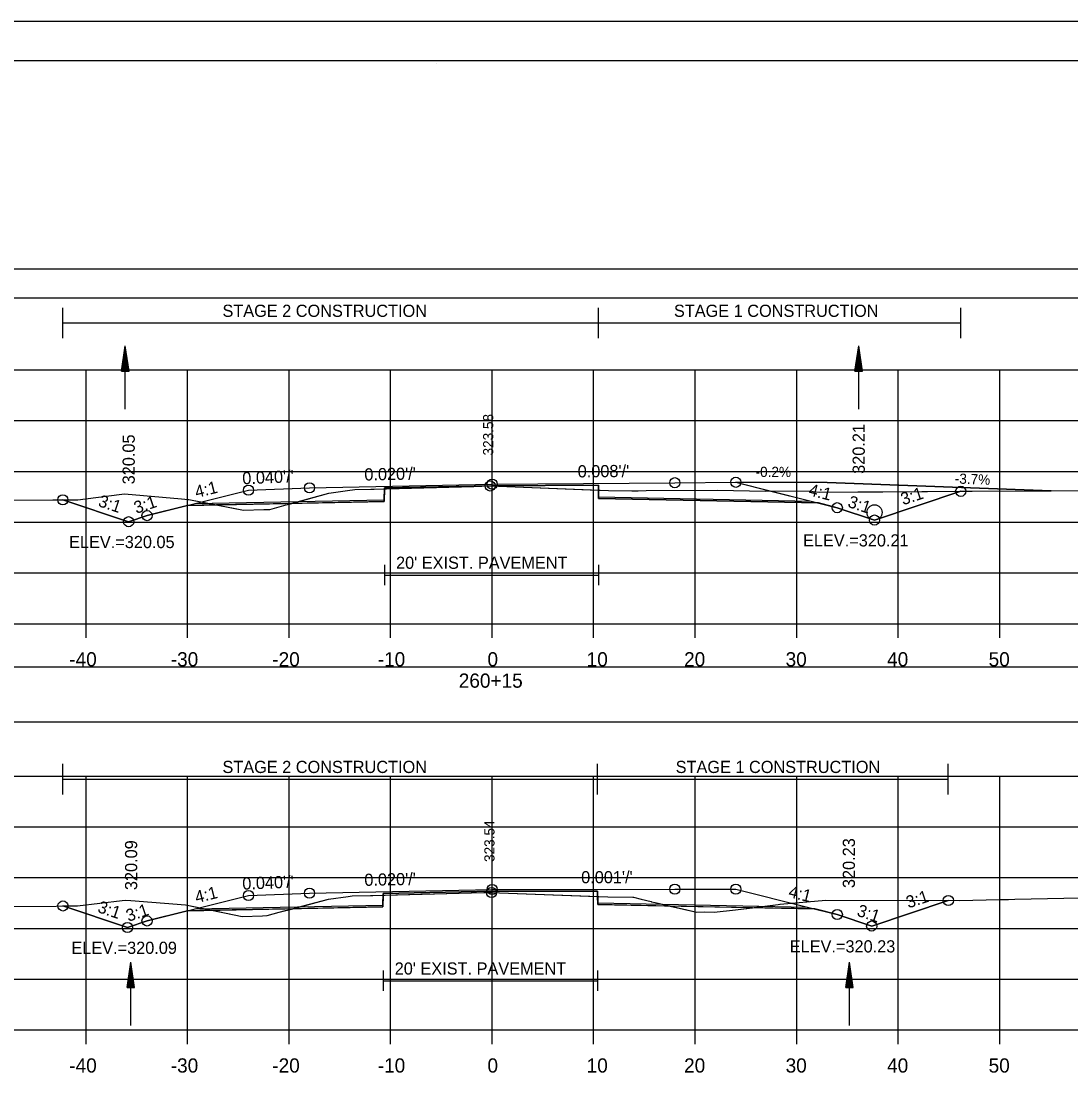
# Model space of a CAD drawing. Extents: x 1376273 to 1384221, y 378927 to 384592.
# Drawn here: x 1380511.4 to 1380614.9, y 382355 to 382458.6 of the extents above; entities that cross this region are included whole.
import ezdxf

# ---------------------------------------------------------------- set-up
doc = ezdxf.new("R2010")
doc.units = 0
for name, color, linetype in [('R_Alt Surface', 7, 'Continuous'), ('R_Axis', 7, 'Continuous'), ('R_Axis Annot', 7, 'Continuous'), ('R_Border', 7, 'Continuous'), ('R_Border Notes', 7, 'Continuous'), ('R_Contours', 7, 'Continuous'), ('R_Dimension', 7, 'Continuous'), ('R_Drive', 7, 'Continuous'), ('R_Exist Surface', 7, 'Continuous'), ('R_Fin Surface', 7, 'Continuous'), ('R_Grid', 7, 'Continuous'), ('R_No Plot', 7, 'Continuous'), ('R_Water', 7, 'Continuous'), ('R_Xsect Elev', 7, 'Continuous'), ('R_Xsect Slope', 7, 'Continuous'), ('T_Detection Zones', 7, 'Continuous'), ('T_Notes', 7, 'Continuous')]:
    doc.layers.add(name, color=color, linetype=linetype)

msp = doc.modelspace()

# ---------------------------------------------------------------- linework, layer by layer
at = {"layer": 'R_Alt Surface'}
for points in [[(1380528.56, 382411.03), (1380547.21, 382411.4), (1380547.22, 382412.57), (1380557.84, 382412.78), (1380568.31, 382412.86), (1380568.32, 382411.7), (1380589.27, 382411.28)], [(1380547.22, 382405), (1380547.22, 382403)], [(1380568.31, 382405), (1380568.31, 382403)], [(1380547.22, 382404), (1380568.31, 382404)], [(1380528.56, 382371.11), (1380547.08, 382371.48), (1380547.09, 382372.65), (1380557.84, 382372.87), (1380568.23, 382372.88), (1380568.24, 382371.71), (1380588.89, 382371.3)], [(1380547.09, 382365.04), (1380547.09, 382363.04)], [(1380568.23, 382365.04), (1380568.23, 382363.04)], [(1380547.09, 382364.04), (1380568.23, 382364.04)]]:
    msp.add_lwpolyline(points, dxfattribs=at)
at = {"layer": 'R_Axis'}
for p, q in [((1380407.84, 382399.2), (1380707.84, 382399.2)), ((1380517.84, 382397.8), (1380517.84, 382399.2)), ((1380527.84, 382397.8), (1380527.84, 382399.2)), ((1380537.84, 382397.8), (1380537.84, 382399.2)), ((1380547.84, 382397.8), (1380547.84, 382399.2)), ((1380557.84, 382397.8), (1380557.84, 382399.2)), ((1380567.84, 382397.8), (1380567.84, 382399.2)), ((1380577.84, 382397.8), (1380577.84, 382399.2)), ((1380587.84, 382397.8), (1380587.84, 382399.2)), ((1380597.84, 382397.8), (1380597.84, 382399.2)), ((1380607.84, 382397.8), (1380607.84, 382399.2)), ((1380407.84, 382359.2), (1380707.84, 382359.2)), ((1380517.84, 382357.8), (1380517.84, 382359.2)), ((1380527.84, 382357.8), (1380527.84, 382359.2)), ((1380537.84, 382357.8), (1380537.84, 382359.2)), ((1380547.84, 382357.8), (1380547.84, 382359.2)), ((1380557.84, 382357.8), (1380557.84, 382359.2)), ((1380567.84, 382357.8), (1380567.84, 382359.2)), ((1380577.84, 382357.8), (1380577.84, 382359.2)), ((1380587.84, 382357.8), (1380587.84, 382359.2)), ((1380597.84, 382357.8), (1380597.84, 382359.2)), ((1380607.84, 382357.8), (1380607.84, 382359.2))]:
    msp.add_line(p, q, dxfattribs=at)
at = {"layer": 'R_Axis Annot'}
for points in [[(1380407.51, 382431.29), (1380709.31, 382431.29), (1380709.31, 382434.11), (1380407.51, 382434.11)], [(1380406.99, 382389.53), (1380708.68, 382389.53), (1380708.68, 382394.94), (1380406.99, 382394.94)]]:
    msp.add_lwpolyline(points, close=True, dxfattribs=at)
at = {"layer": 'R_Border'}
for p, q in [((1380399.84, 382454.66), (1380716.02, 382454.66)), ((1380552.36, 382454.4), (1380552.36, 382454.4)), ((1380552.36, 382454.4), (1380552.36, 382454.4))]:
    msp.add_line(p, q, dxfattribs=at)
at = {"layer": 'R_Contours'}
for points in [[(1380568.31, 382412.37), (1380569.31, 382412.33), (1380571.59, 382412.3), (1380571.86, 382412.3), (1380571.91, 382412.3), (1380572.22, 382412.3), (1380573.02, 382412.31), (1380580.07, 382412.34), (1380584.72, 382412.27), (1380589.17, 382412.28), (1380589.47, 382412.22), (1380590.08, 382412.16), (1380593.88, 382412.19), (1380596.33, 382412.19), (1380604, 382412.24), (1380595.51, 382409.41), (1380591.84, 382410.63), (1380589.99, 382411.1), (1380568.32, 382411.53)], [(1380568.23, 382372.34), (1380569.23, 382372.3), (1380571.7, 382372.27), (1380571.77, 382372.27), (1380571.78, 382372.27), (1380572.53, 382372.09), (1380573.5, 382371.84), (1380573.54, 382371.83), (1380573.9, 382371.74), (1380575.37, 382371.4), (1380568.24, 382371.55)], [(1380575.37, 382371.4), (1380578, 382370.81), (1380578.73, 382370.82), (1380579.7, 382370.79), (1380581.82, 382371.04), (1380583.48, 382371.24)], [(1380583.48, 382371.24), (1380586.02, 382371.55), (1380586.19, 382371.58), (1380586.2, 382371.58), (1380590.7, 382371.98), (1380602.78, 382371.95), (1380595.24, 382369.43), (1380595.23, 382369.43), (1380591.84, 382370.56), (1380589.62, 382371.12)]]:
    msp.add_lwpolyline(points, close=True, dxfattribs=at)
at = {"layer": 'R_Dimension'}
for p, q in [((1380515.55, 382427.32), (1380515.55, 382430.32)), ((1380568.31, 382427.32), (1380568.31, 382430.32)), ((1380604, 382427.32), (1380604, 382430.32)), ((1380515.55, 382428.82), (1380604, 382428.82)), ((1380515.56, 382382.4), (1380515.56, 382385.4)), ((1380568.23, 382382.4), (1380568.23, 382385.4)), ((1380602.78, 382382.4), (1380602.78, 382385.4)), ((1380515.56, 382383.9), (1380602.78, 382383.9))]:
    msp.add_line(p, q, dxfattribs=at)
at = {"layer": 'R_Drive'}
for p, q in [((1380581.84, 382413.13), (1380590.84, 382413.11)), ((1380590.84, 382413.11), (1380612.91, 382412.3))]:
    msp.add_line(p, q, dxfattribs=at)
msp.add_circle((1380595.51, 382410.16), 0.75, dxfattribs=at)
at = {"layer": 'R_Exist Surface'}
for points in [[(1380502.72, 382411.35), (1380514.55, 382411.4), (1380517.02, 382411.41), (1380519.82, 382411.76), (1380521.63, 382411.98), (1380527.24, 382411.49), (1380527.89, 382411.43), (1380527.94, 382411.43), (1380527.97, 382411.42), (1380528.12, 382411.4), (1380533.33, 382410.4), (1380535.33, 382410.44), (1380535.93, 382410.44), (1380537.55, 382410.9), (1380541.75, 382412.06), (1380543.6, 382412.32), (1380544.3, 382412.42), (1380545.89, 382412.44), (1380546.22, 382412.44), (1380556.03, 382412.72), (1380557.65, 382412.77), (1380559.3, 382412.71), (1380569.31, 382412.33), (1380571.59, 382412.3), (1380571.86, 382412.3), (1380571.91, 382412.3), (1380572.22, 382412.3), (1380573.02, 382412.31), (1380580.07, 382412.34), (1380584.72, 382412.27), (1380589.17, 382412.28), (1380589.47, 382412.22), (1380590.08, 382412.16), (1380593.88, 382412.19), (1380596.33, 382412.19), (1380605.14, 382412.25), (1380617.45, 382412.32)], [(1380502.44, 382371.35), (1380514.88, 382371.4), (1380516.98, 382371.42), (1380521.4, 382371.95), (1380521.74, 382371.99), (1380522.25, 382371.95), (1380527.63, 382371.51), (1380532.44, 382370.52), (1380533.21, 382370.37), (1380535.21, 382370.45), (1380535.66, 382370.46), (1380536.86, 382370.79), (1380541.71, 382372.07), (1380543.66, 382372.33), (1380544.06, 382372.39), (1380545.86, 382372.43), (1380546.09, 382372.43), (1380557.02, 382372.72), (1380557.77, 382372.74), (1380558.56, 382372.71), (1380569.23, 382372.3), (1380571.7, 382372.27), (1380571.77, 382372.27), (1380571.78, 382372.27), (1380572.53, 382372.09), (1380573.5, 382371.84), (1380573.54, 382371.83), (1380573.9, 382371.74), (1380578, 382370.81), (1380578.73, 382370.82), (1380579.7, 382370.79), (1380581.82, 382371.04), (1380586.02, 382371.55), (1380586.19, 382371.58), (1380586.2, 382371.58), (1380590.7, 382371.98), (1380603.88, 382371.94), (1380607.82, 382372.04), (1380608.25, 382372.06), (1380608.71, 382372.06), (1380609.34, 382372.07), (1380615.76, 382372.21)]]:
    msp.add_lwpolyline(points, dxfattribs=at)
at = {"layer": 'R_Fin Surface'}
for points in [[(1380515.55, 382411.41), (1380522.03, 382409.25), (1380523.84, 382409.85), (1380528.59, 382411.04), (1380533.84, 382412.35), (1380539.84, 382412.59), (1380557.84, 382412.95), (1380575.84, 382413.09), (1380581.84, 382413.13), (1380589.12, 382411.31), (1380591.84, 382410.63), (1380595.51, 382409.41), (1380604, 382412.24)], [(1380515.56, 382371.41), (1380521.91, 382369.29), (1380523.84, 382369.93), (1380528.59, 382371.12), (1380533.84, 382372.43), (1380539.84, 382372.67), (1380557.84, 382373.03), (1380575.84, 382373.06), (1380581.84, 382373.06), (1380588.77, 382371.33), (1380591.84, 382370.56), (1380595.23, 382369.43), (1380595.24, 382369.43), (1380602.78, 382371.95)]]:
    msp.add_lwpolyline(points, dxfattribs=at)
at = {"layer": 'R_Grid'}
for p, q in [((1380407.84, 382424.2), (1380707.84, 382424.2)), ((1380517.84, 382399.2), (1380517.84, 382424.2)), ((1380527.84, 382399.2), (1380527.84, 382424.2)), ((1380537.84, 382399.2), (1380537.84, 382424.2)), ((1380547.84, 382399.2), (1380547.84, 382424.2)), ((1380557.84, 382399.2), (1380557.84, 382424.2)), ((1380567.84, 382399.2), (1380567.84, 382424.2)), ((1380577.84, 382399.2), (1380577.84, 382424.2)), ((1380587.84, 382399.2), (1380587.84, 382424.2)), ((1380597.84, 382399.2), (1380597.84, 382424.2)), ((1380607.84, 382399.2), (1380607.84, 382424.2)), ((1380407.84, 382419.2), (1380707.84, 382419.2)), ((1380407.84, 382414.2), (1380707.84, 382414.2)), ((1380407.84, 382409.2), (1380707.84, 382409.2)), ((1380407.84, 382404.2), (1380707.84, 382404.2)), ((1380407.84, 382399.2), (1380707.84, 382399.2)), ((1380407.84, 382384.2), (1380707.84, 382384.2)), ((1380517.84, 382359.2), (1380517.84, 382384.2)), ((1380527.84, 382359.2), (1380527.84, 382384.2)), ((1380537.84, 382359.2), (1380537.84, 382384.2)), ((1380547.84, 382359.2), (1380547.84, 382384.2)), ((1380557.84, 382359.2), (1380557.84, 382384.2)), ((1380567.84, 382359.2), (1380567.84, 382384.2)), ((1380577.84, 382359.2), (1380577.84, 382384.2)), ((1380587.84, 382359.2), (1380587.84, 382384.2)), ((1380597.84, 382359.2), (1380597.84, 382384.2)), ((1380607.84, 382359.2), (1380607.84, 382384.2)), ((1380407.84, 382379.2), (1380707.84, 382379.2)), ((1380407.84, 382374.2), (1380707.84, 382374.2)), ((1380407.84, 382369.2), (1380707.84, 382369.2)), ((1380407.84, 382364.2), (1380707.84, 382364.2)), ((1380407.84, 382359.2), (1380707.84, 382359.2))]:
    msp.add_line(p, q, dxfattribs=at)
at = {"layer": 'R_No Plot'}
msp.add_line((1380387.44, 382458.55), (1380720.77, 382458.55), dxfattribs=at)
for points in [[(1380387.43, 382458.55), (1380720.77, 382458.55), (1380720.77, 382245.22), (1380387.43, 382245.22)], [(1380633.76, 382454.66), (1380633.76, 382444.78), (1380669.49, 382444.78), (1380669.49, 382441.86), (1380692.69, 382441.86), (1380692.69, 382417.53), (1380716.02, 382417.53), (1380716.02, 382249.2), (1380399.84, 382249.2), (1380399.84, 382454.66)]]:
    msp.add_lwpolyline(points, close=True, dxfattribs=at)
for points in [[(1380527.84, 382410.85), (1380547.21, 382411.24), (1380547.22, 382412.57), (1380557.84, 382412.78), (1380568.31, 382412.86), (1380568.32, 382411.53), (1380589.99, 382411.1)], [(1380527.84, 382370.93), (1380547.08, 382371.32), (1380547.09, 382372.65), (1380557.84, 382372.87), (1380568.23, 382372.88), (1380568.24, 382371.55), (1380589.62, 382371.12)]]:
    msp.add_lwpolyline(points, dxfattribs=at)
for centre in [(1380581.84, 382413.13), (1380533.84, 382412.35), (1380539.84, 382412.59), (1380557.65, 382412.77), (1380557.84, 382412.95), (1380575.84, 382413.09), (1380604, 382412.24), (1380515.55, 382411.41), (1380591.84, 382410.63), (1380522.03, 382409.25), (1380522.03, 382409.25), (1380523.84, 382409.85), (1380595.51, 382409.41), (1380595.51, 382409.41), (1380557.77, 382372.74), (1380557.84, 382373.03), (1380575.84, 382373.06), (1380581.84, 382373.06), (1380533.84, 382372.43), (1380539.84, 382372.67), (1380602.78, 382371.95), (1380515.56, 382371.41), (1380523.84, 382369.93), (1380591.84, 382370.56), (1380521.91, 382369.29), (1380521.91, 382369.29), (1380595.23, 382369.43), (1380595.23, 382369.43)]:
    msp.add_circle(centre, 0.5, dxfattribs=at)
at = {"layer": 'R_Water'}
for p, q in [((1380521.32, 382424.08), (1380521.69, 382426.58)), ((1380521.38, 382424.08), (1380521.69, 382426.17)), ((1380521.69, 382420.33), (1380521.69, 382426.58)), ((1380522.07, 382424.08), (1380521.69, 382426.58)), ((1380522, 382424.08), (1380521.69, 382426.17)), ((1380593.57, 382424.08), (1380593.95, 382426.58)), ((1380593.63, 382424.08), (1380593.95, 382426.17)), ((1380593.95, 382420.33), (1380593.95, 382426.58)), ((1380594.32, 382424.08), (1380593.95, 382426.58)), ((1380594.26, 382424.08), (1380593.95, 382426.17)), ((1380521.44, 382424.08), (1380521.69, 382425.74)), ((1380521.51, 382424.08), (1380521.69, 382425.32)), ((1380521.94, 382424.08), (1380521.69, 382425.74)), ((1380521.88, 382424.08), (1380521.69, 382425.32)), ((1380593.7, 382424.08), (1380593.95, 382425.74)), ((1380593.76, 382424.08), (1380593.95, 382425.32)), ((1380594.2, 382424.08), (1380593.95, 382425.74)), ((1380594.13, 382424.08), (1380593.95, 382425.32)), ((1380521.32, 382424.08), (1380522.07, 382424.08)), ((1380521.57, 382424.08), (1380521.69, 382424.9)), ((1380521.63, 382424.08), (1380521.69, 382424.48)), ((1380521.81, 382424.08), (1380521.69, 382424.9)), ((1380521.75, 382424.08), (1380521.69, 382424.48)), ((1380593.57, 382424.08), (1380594.32, 382424.08)), ((1380593.83, 382424.08), (1380593.95, 382424.9)), ((1380593.89, 382424.08), (1380593.95, 382424.48)), ((1380594.07, 382424.08), (1380593.95, 382424.9)), ((1380594.01, 382424.08), (1380593.95, 382424.48)), ((1380521.87, 382363.38), (1380522.24, 382365.88)), ((1380521.93, 382363.38), (1380522.24, 382365.46)), ((1380521.99, 382363.38), (1380522.24, 382365.03)), ((1380522.24, 382359.63), (1380522.24, 382365.88)), ((1380522.62, 382363.38), (1380522.24, 382365.88)), ((1380522.56, 382363.38), (1380522.24, 382365.46)), ((1380522.49, 382363.38), (1380522.24, 382365.03)), ((1380592.67, 382363.38), (1380593.05, 382365.88)), ((1380592.73, 382363.38), (1380593.05, 382365.46)), ((1380592.8, 382363.38), (1380593.05, 382365.03)), ((1380593.05, 382359.63), (1380593.05, 382365.88)), ((1380593.42, 382363.38), (1380593.05, 382365.88)), ((1380593.36, 382363.38), (1380593.05, 382365.46)), ((1380593.3, 382363.38), (1380593.05, 382365.03)), ((1380522.06, 382363.38), (1380522.24, 382364.62)), ((1380522.12, 382363.38), (1380522.24, 382364.19)), ((1380522.43, 382363.38), (1380522.24, 382364.62)), ((1380522.37, 382363.38), (1380522.24, 382364.19)), ((1380592.86, 382363.38), (1380593.05, 382364.62)), ((1380592.93, 382363.38), (1380593.05, 382364.19)), ((1380593.23, 382363.38), (1380593.05, 382364.62)), ((1380593.17, 382363.38), (1380593.05, 382364.19)), ((1380521.87, 382363.38), (1380522.62, 382363.38)), ((1380522.18, 382363.38), (1380522.24, 382363.78)), ((1380522.3, 382363.38), (1380522.24, 382363.78)), ((1380592.67, 382363.38), (1380593.42, 382363.38)), ((1380592.99, 382363.38), (1380593.05, 382363.78)), ((1380593.11, 382363.38), (1380593.05, 382363.78))]:
    msp.add_line(p, q, dxfattribs=at)
at = {"layer": 'T_Detection Zones'}
for points in [[(1380547.22, 382412.47), (1380556.03, 382412.72), (1380557.65, 382412.77), (1380559.3, 382412.71), (1380568.31, 382412.37), (1380568.31, 382412.86), (1380557.84, 382412.78), (1380547.22, 382412.57)], [(1380515.55, 382411.41), (1380517.02, 382411.41), (1380519.82, 382411.76), (1380521.63, 382411.98), (1380527.24, 382411.49), (1380527.89, 382411.43), (1380527.94, 382411.43), (1380527.97, 382411.42), (1380528.12, 382411.4), (1380530.69, 382410.91), (1380527.84, 382410.85), (1380523.84, 382409.85), (1380522.03, 382409.25)], [(1380538.11, 382411.05), (1380541.75, 382412.06), (1380543.6, 382412.32), (1380544.3, 382412.42), (1380545.89, 382412.44), (1380546.22, 382412.44), (1380547.22, 382412.47), (1380547.21, 382411.24)], [(1380530.69, 382410.91), (1380533.33, 382410.4), (1380535.33, 382410.44), (1380535.93, 382410.44), (1380537.55, 382410.9), (1380538.11, 382411.05)], [(1380538.19, 382371.14), (1380541.71, 382372.07), (1380543.66, 382372.33), (1380544.06, 382372.39), (1380545.86, 382372.43), (1380546.09, 382372.43), (1380547.09, 382372.46), (1380547.08, 382371.32)], [(1380547.09, 382372.46), (1380557.02, 382372.72), (1380557.77, 382372.74), (1380558.56, 382372.71), (1380568.23, 382372.34), (1380568.23, 382372.88), (1380557.84, 382372.87), (1380547.09, 382372.65)], [(1380515.56, 382371.41), (1380516.98, 382371.42), (1380521.4, 382371.95), (1380521.74, 382371.99), (1380522.25, 382371.95), (1380527.63, 382371.51), (1380530.21, 382370.98), (1380527.84, 382370.93), (1380523.84, 382369.93), (1380521.91, 382369.29)], [(1380530.21, 382370.98), (1380532.44, 382370.52), (1380533.21, 382370.37), (1380535.21, 382370.45), (1380535.66, 382370.46), (1380536.86, 382370.79), (1380538.19, 382371.14)]]:
    msp.add_lwpolyline(points, close=True, dxfattribs=at)
at = {"layer": 'T_Notes'}
for p, q in [((1380590.84, 382413.11), (1380581.84, 382413.13)), ((1380612.91, 382412.3), (1380590.84, 382413.11))]:
    msp.add_line(p, q, dxfattribs=at)
for points in [[(1380581.84, 382413.13), (1380585.29, 382412.27), (1380589.12, 382411.31), (1380591.84, 382410.63), (1380595.06, 382409.56), (1380595.51, 382409.41), (1380595.96, 382409.56), (1380604, 382412.24)], [(1380604, 382412.24), (1380605.14, 382412.25), (1380612.91, 382412.3)]]:
    msp.add_lwpolyline(points, dxfattribs=at)

# ---------------------------------------------------------------- texts
at = {"layer": 'R_Alt Surface'}
for p in [(1380548.37, 382404.61), (1380548.24, 382364.65)]:
    msp.add_text("20' EXIST. PAVEMENT", height=1.2, dxfattribs=at).set_placement(p)
at = {"layer": 'R_Axis Annot'}
for s, p in [('-40', (1380516.18, 382395)), ('-30', (1380526.18, 382395)), ('-20', (1380536.18, 382395)), ('-10', (1380546.57, 382395)), ('0', (1380557.38, 382395)), ('10', (1380567.15, 382395)), ('20', (1380576.75, 382395)), ('30', (1380586.75, 382395)), ('40', (1380596.75, 382395)), ('50', (1380606.75, 382395)), ('260+15', (1380554.55, 382392.9)), ('-40', (1380516.18, 382355)), ('-30', (1380526.18, 382355)), ('-20', (1380536.18, 382355)), ('-10', (1380546.57, 382355)), ('0', (1380557.38, 382355)), ('10', (1380567.15, 382355)), ('20', (1380576.75, 382355)), ('30', (1380586.75, 382355)), ('40', (1380596.75, 382355)), ('50', (1380606.75, 382355))]:
    msp.add_text(s, height=1.4, dxfattribs=at).set_placement(p)
at = {"layer": 'R_Border Notes'}
for s, p in [('ELEV.=320.05', (1380516.16, 382406.65)), ('ELEV.=320.21', (1380588.47, 382406.81)), ('ELEV.=320.23', (1380587.16, 382366.83)), ('ELEV.=320.09', (1380516.39, 382366.69))]:
    msp.add_text(s, height=1.2, dxfattribs=at).set_placement(p)
at = {"layer": 'R_Dimension'}
for s, p in [('STAGE 2 CONSTRUCTION', (1380531.27, 382429.42)), ('STAGE 1 CONSTRUCTION', (1380575.75, 382429.42)), ('STAGE 2 CONSTRUCTION', (1380531.27, 382384.5)), ('STAGE 1 CONSTRUCTION', (1380575.92, 382384.5))]:
    msp.add_text(s, height=1.2, dxfattribs=at).set_placement(p)
at = {"layer": 'R_Drive'}
for s, rotation, p in [('-0.2%', 359.8735, (1380583.79, 382413.66)), ('-3.7%', 357.8763, (1380603.4, 382413.01))]:
    msp.add_text(s, height=1, rotation=rotation, dxfattribs=at).set_placement(p)
at = {"layer": 'R_Xsect Elev'}
for s, height, p in [('323.58', 1, (1380557.95, 382415.77)), ('320.05', 1.2, (1380522.63, 382412.93)), ('320.21', 1.2, (1380594.55, 382413.96)), ('323.54', 1, (1380558.07, 382375.74)), ('320.09', 1.2, (1380522.87, 382372.97)), ('320.23', 1.2, (1380593.58, 382373.17))]:
    msp.add_text(s, height=height, rotation=90, dxfattribs=at).set_placement(p)
at = {"layer": 'R_Xsect Slope'}
for s, rotation, p in [("0.020'/'", 1.1458, (1380545.26, 382413.3)), ("0.008'/'", 0.4455, (1380566.27, 382413.61)), ("0.040'/'", 2.2906, (1380533.25, 382412.93)), ('4:1', 14.0362, (1380528.72, 382411.58)), ('4:1', 345.9638, (1380588.94, 382411.86)), ('3:1', 18.4349, (1380598.32, 382410.86)), ('3:1', 341.5651, (1380518.95, 382410.8)), ('3:1', 18.4349, (1380522.78, 382410.02)), ('3:1', 341.5651, (1380592.79, 382410.73)), ("0.040'/'", 2.2906, (1380533.25, 382373.01)), ("0.020'/'", 1.1458, (1380545.26, 382373.38)), ("0.001'/'", 0.0731, (1380566.61, 382373.64)), ('4:1', 14.0362, (1380528.72, 382371.67)), ('4:1', 345.9638, (1380586.96, 382372.3)), ('3:1', 18.4349, (1380598.85, 382371.16)), ('3:1', 341.5651, (1380518.89, 382370.82)), ('3:1', 18.4349, (1380522, 382369.84)), ('3:1', 341.5651, (1380593.69, 382370.47))]:
    msp.add_text(s, height=1.2, rotation=rotation, dxfattribs=at).set_placement(p)

doc.saveas('drawing.dxf')
